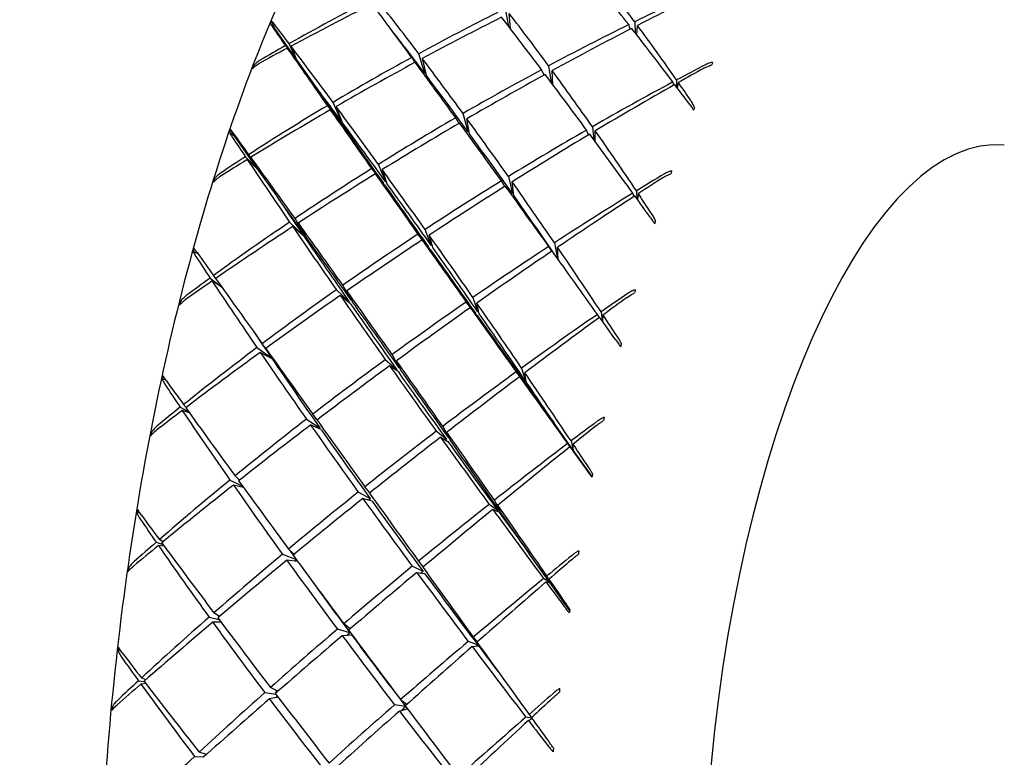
# Model space of a CAD drawing. Header units: inches. Extents: x 36 to 1719, y -84 to 1122.
# Tile 462 of 558: x 636.468 to 637.617, y 808.369 to 809.23. Entities that reach past the tile are written whole.
import ezdxf

# ---------------------------------------------------------------- set-up
doc = ezdxf.new("R2010")
doc.units = ezdxf.units.IN
doc.header["$LTSCALE"] = 48
doc.header["$MEASUREMENT"] = 0
doc.layers.add('Dimension (ANSI)', color=7, linetype='Continuous', lineweight=25)
doc.layers.add('Visible (ANSI)', color=7, linetype='Continuous', lineweight=30)
doc.styles.add('Note Text (ANSI)', font='tahoma.ttf')
doc.dimstyles.new('Architectural (ANSI)', dxfattribs={"dimscale": 48, "dimtxt": 0.125, "dimasz": 0.098425, "dimexe": 0.125, "dimexo": 0.0625, "dimgap": 0.031496, "dimtad": 0, "dimtih": 1, "dimtoh": 1, "dimdec": 4, "dimrnd": 1e-08, "dimzin": 3, "dimdsep": 46, "dimlunit": 4, "dimtxsty": 'Note Text (ANSI)', "dimcen": 0.09, "dimdle": 0.393701, "dimclrd": 256, "dimclre": 256, "dimclrt": 256, "dimadec": 0, "dimazin": 3, "dimtfac": 0.96, "dimtofl": 0, "dimtmove": 0, "dimatfit": 3, "dimfxl": 1, "dimfrac": 2, "dimtolj": 1, "dimtzin": 12, "dimlwd": -1, "dimlwe": -1, "dimarcsym": 0})

# ---------------------------------------------------------------- blocks, each defined once
blk = doc.blocks.new('*D22')
at = {"layer": 'Defpoints', "color": 0, "transparency": 16777216}
for p in [(690.0142, 1004.0529), (597.7408, 757.4914), (727.9177, 757.4914)]:
    blk.add_point(p, dxfattribs=at)
at = {"layer": 'Dimension (ANSI)', "transparency": 16777216}
for p, q in [((687.0142, 1004.0529), (591.7408, 1004.0529)), ((597.7408, 999.3285), (597.7408, 903.5717)), ((597.7408, 762.2158), (597.7408, 892.9726)), ((724.9177, 757.4914), (591.7408, 757.4914))]:
    blk.add_line(p, q, dxfattribs=at)
for points in [[(596.9534, 999.3285), (598.5282, 999.3285), (597.7408, 1004.0529)], [(596.9534, 762.2158), (598.5282, 762.2158), (597.7408, 757.4914)]]:
    blk.add_solid(points, dxfattribs=at)
at = {"layer": 'Dimension (ANSI)', "transparency": 16777216, "insert": (577.7824, 902.0599), "char_height": 6, "attachment_point": 1, "style": 'Note Text (ANSI)'}
blk.add_mtext('\\A1;20\'-6 9/16"', dxfattribs=at)

msp = doc.modelspace()

# ---------------------------------------------------------------- linework, layer by layer
at = {"layer": 'Visible (ANSI)'}
for p, q in [((637.0393, 809.22146), (637.03521, 809.2426)), ((637.04124, 809.21893), (637.03953, 809.237)), ((636.76634, 809.2183), (636.7608, 809.22498)), ((636.76634, 809.2183), (636.76214, 809.22805)), ((637.18081, 809.21858), (637.17916, 809.2239)), ((637.18608, 809.22732), (637.18661, 809.21435)), ((637.18843, 809.212), (637.18932, 809.22295)), ((636.76634, 809.2183), (636.79137, 809.18301)), ((636.77842, 809.19942), (636.79137, 809.18301)), ((636.79137, 809.18301), (636.78265, 809.2018)), ((636.78492, 809.19881), (636.79137, 809.18301)), ((636.79137, 809.18301), (636.7805, 809.19643)), ((636.94112, 809.16691), (636.93392, 809.19003)), ((636.74138, 809.17399), (636.74096, 809.17543)), ((636.79137, 809.18301), (636.81356, 809.15173)), ((636.92577, 809.18559), (636.92944, 809.17973)), ((636.93815, 809.18443), (636.94253, 809.16504)), ((637.08562, 809.1758), (637.08859, 809.15644)), ((637.08025, 809.165), (637.07736, 809.17137)), ((637.09037, 809.15407), (637.08973, 809.17021)), ((637.23161, 809.15328), (637.23059, 809.15699)), ((637.23501, 809.15936), (637.23494, 809.15123)), ((637.23609, 809.14971), (637.23708, 809.15638)), ((636.82738, 809.12935), (636.84238, 809.11054)), ((636.84365, 809.11129), (636.83395, 809.13326)), ((636.84304, 809.1096), (636.83079, 809.12449)), ((636.83755, 809.1284), (636.84435, 809.11035)), ((636.99174, 809.09866), (636.98575, 809.12027)), ((636.9812, 809.10877), (636.97717, 809.1153)), ((636.99342, 809.09636), (636.99028, 809.11407)), ((636.71906, 809.09324), (636.71311, 809.09821)), ((636.71906, 809.09324), (636.71432, 809.10161)), ((637.1323, 809.09536), (637.12991, 809.10096)), ((637.13667, 809.10485), (637.13831, 809.08958)), ((637.13974, 809.08763), (637.14007, 809.10001)), ((636.71906, 809.09324), (636.74551, 809.05584)), ((636.74551, 809.05584), (636.73578, 809.07242)), ((636.73167, 809.06975), (636.74551, 809.05584)), ((636.74551, 809.05584), (636.73386, 809.06649)), ((636.73816, 809.06914), (636.74551, 809.05584)), ((636.89542, 809.04053), (636.88695, 809.0609)), ((636.74551, 809.05584), (636.76896, 809.02268)), ((636.87902, 809.05593), (636.89278, 809.03887)), ((636.89422, 809.03683), (636.88335, 809.04979)), ((636.89139, 809.05477), (636.8969, 809.03849)), ((636.69597, 809.04186), (636.69535, 809.04346)), ((637.03453, 809.03522), (637.0306, 809.0417)), ((637.03866, 809.04666), (637.04341, 809.02665)), ((637.04485, 809.02461), (637.04298, 809.04054)), ((637.18535, 809.02348), (637.18384, 809.02733)), ((637.18814, 809.02997), (637.18864, 809.0207)), ((637.18955, 809.01944), (637.19033, 809.02672)), ((636.78332, 808.99352), (636.79937, 808.97796)), ((636.80061, 808.9788), (636.7897, 808.99782)), ((636.79348, 808.99256), (636.80134, 808.97778)), ((636.80007, 808.97695), (636.78691, 808.98826)), ((636.94557, 808.96424), (636.93311, 808.97946)), ((636.94865, 808.96627), (636.94145, 808.98495)), ((636.94733, 808.96176), (636.93789, 808.97272)), ((636.95041, 808.96379), (636.94622, 808.97823)), ((637.09242, 808.96942), (637.0959, 808.95114)), ((636.67649, 808.95638), (636.67082, 808.95924)), ((637.08915, 808.95953), (637.08584, 808.96513)), ((637.0966, 808.95016), (637.09601, 808.96418)), ((636.69048, 808.92833), (636.70386, 808.9181)), ((636.70408, 808.91778), (636.6928, 808.92484)), ((636.69707, 808.92779), (636.69447, 808.93123)), ((636.83783, 808.9145), (636.85258, 808.90085)), ((636.85514, 808.90265), (636.84553, 808.91991)), ((636.85021, 808.91334), (636.8567, 808.90046)), ((636.65631, 808.89854), (636.65546, 808.90023)), ((636.8541, 808.89866), (636.84241, 808.90794)), ((637.00053, 808.88696), (636.98942, 808.90028)), ((636.99723, 808.90567), (637.00313, 808.88876)), ((637.00465, 808.88658), (637.00179, 808.89912)), ((636.99411, 808.8937), (637.00209, 808.88477)), ((637.14683, 808.88878), (637.14826, 808.87805)), ((637.14481, 808.88214), (637.14265, 808.8859)), ((637.14871, 808.87743), (637.14914, 808.88529)), ((636.74519, 808.84711), (636.76216, 808.83507)), ((636.75551, 808.84627), (636.75136, 808.85173)), ((636.7629, 808.83399), (636.749, 808.84154)), ((636.90836, 808.82135), (636.89498, 808.83306)), ((636.91134, 808.82353), (636.90305, 808.83895)), ((636.9132, 808.8209), (636.90809, 808.83183)), ((636.91022, 808.81872), (636.90003, 808.82592)), ((637.05743, 808.80737), (637.04772, 808.81872)), ((637.05408, 808.82333), (637.05866, 808.80826)), ((636.6386, 808.80965), (636.63467, 808.81044)), ((637.05172, 808.81314), (637.0582, 808.80629)), ((637.05939, 808.80718), (637.05788, 808.81777)), ((636.65558, 808.77757), (636.66551, 808.77218)), ((636.66646, 808.77086), (636.65804, 808.7739)), ((636.66267, 808.77742), (636.65942, 808.78064)), ((636.80293, 808.76374), (636.81851, 808.7537)), ((636.81551, 808.76274), (636.81035, 808.76948)), ((636.82012, 808.75141), (636.80777, 808.75685)), ((636.96205, 808.75524), (636.96897, 808.74173)), ((637.11437, 808.72765), (637.09218, 808.75894)), ((636.6231, 808.74648), (636.62196, 808.74818)), ((636.96646, 808.73982), (636.95451, 808.74952)), ((636.95948, 808.74261), (636.96811, 808.73752)), ((636.97058, 808.73943), (636.96689, 808.74836)), ((637.11178, 808.7382), (637.11437, 808.72765)), ((637.11437, 808.72765), (637.10775, 808.73514)), ((637.1104, 808.73146), (637.11437, 808.72765)), ((637.11437, 808.72765), (637.11424, 808.73453)), ((637.13628, 808.69676), (637.11437, 808.72765)), ((636.71365, 808.69264), (636.72805, 808.68587)), ((636.72486, 808.69251), (636.71959, 808.69749)), ((636.72953, 808.68385), (636.71769, 808.68684)), ((636.87681, 808.67756), (636.87122, 808.68477)), ((636.87758, 808.67059), (636.86344, 808.67858)), ((636.87955, 808.66784), (636.86879, 808.67115)), ((637.02665, 808.6566), (637.01618, 808.66425)), ((637.02041, 808.65844), (637.02747, 808.65548)), ((637.02231, 808.66909), (637.02783, 808.65754)), ((637.02861, 808.65642), (637.02634, 808.6633)), ((636.60825, 808.65462), (636.60526, 808.65437)), ((636.63525, 808.62044), (636.63123, 808.62324)), ((636.62754, 808.62005), (636.63555, 808.61738)), ((636.63695, 808.6155), (636.63016, 808.61626)), ((636.7887, 808.60624), (636.78202, 808.61218)), ((636.77489, 808.60622), (636.79097, 808.60003)), ((637.08687, 808.57316), (637.06342, 808.60632)), ((636.59692, 808.58832), (636.59542, 808.58993)), ((636.79276, 808.5976), (636.78003, 808.5991)), ((636.9391, 808.58608), (636.92648, 808.592)), ((636.93373, 808.59795), (636.93914, 808.59108)), ((636.93173, 808.58487), (636.94085, 808.5837)), ((637.08687, 808.57316), (637.07971, 808.57762)), ((637.08359, 808.5808), (637.08687, 808.57316)), ((637.08252, 808.57382), (637.08687, 808.57316)), ((637.08687, 808.57316), (637.0862, 808.57701)), ((637.1102, 808.54018), (637.08687, 808.57316)), ((636.68924, 808.53274), (636.70083, 808.5299)), ((636.70157, 808.53361), (636.69493, 808.53773)), ((636.70302, 808.52699), (636.69353, 808.52681)), ((636.85393, 808.51898), (636.84649, 808.52505)), ((636.85375, 808.51453), (636.83903, 808.51869)), ((636.85584, 808.51172), (636.8447, 808.51108)), ((636.99765, 808.50933), (637.00222, 808.50366)), ((637.00282, 808.50054), (636.99177, 808.50436)), ((636.99625, 808.49841), (637.00369, 808.49939)), ((636.58548, 808.49454), (636.58311, 808.4937)), ((636.60686, 808.45846), (636.61358, 808.45756)), ((636.6153, 808.45532), (636.60965, 808.45461)), ((636.61535, 808.45959), (636.61038, 808.46171)), ((636.75421, 808.44463), (636.7671, 808.4428)), ((636.76966, 808.44616), (636.76104, 808.45071)), ((636.57826, 808.42676), (636.57631, 808.42817)), ((636.7698, 808.43929), (636.75966, 808.43741)), ((636.91882, 808.42839), (636.9058, 808.43041)), ((636.91274, 808.43647), (636.92025, 808.4311)), ((636.91136, 808.42318), (636.92067, 808.42593)), ((637.06274, 808.41927), (637.06577, 808.41565)), ((637.06599, 808.41478), (637.05903, 808.41603)), ((637.06201, 808.41217), (637.06621, 808.41447)), ((636.6862, 808.37247), (636.67781, 808.37519)), ((636.67238, 808.37016), (636.68323, 808.36981))]:
    msp.add_line(p, q, dxfattribs=at)
for centre, major_axis, ratio, start_param, end_param in [((637.45234, 808.34542), (0.79158, -1.31965), 0.1737259, 2.1905862, 2.2506881), ((637.12094, 808.37652), (-0.58807, 1.28682), 0.3435743, 5.2683985, 5.3294267), ((637.45234, 808.34542), (-1.52469, -0.86839), 0.5153675, 4.5342087, 4.5952369), ((637.12094, 808.37652), (-1.47131, -0.99613), 0.390767, 4.3462151, 4.4088099), ((637.45234, 808.34542), (-1.56803, -0.68945), 0.6227226, 4.8071086, 4.8697034), ((637.12094, 808.37652), (-1.51916, -0.88595), 0.5014142, 4.5808072, 4.6418354), ((637.45234, 808.34542), (0.93049, -1.34224), 0.0353563, 2.2223895, 2.2834177), ((637.12094, 808.37652), (-0.7716, 1.31604), 0.1922212, 5.2616118, 5.3217137), ((637.45234, 808.34542), (-1.54609, -0.78924), 0.5697142, 4.6970792, 4.7571811), ((637.12094, 808.37652), (-1.49643, -0.94661), 0.4462939, 4.4952717, 4.555067), ((637.45234, 808.34542), (0.8647, -1.33248), 0.1030243, 2.170839, 2.2306344), ((637.12094, 808.37652), (-0.68651, 1.30124), 0.2667424, 5.2264323, 5.2865341), ((636.926, 808.6643), (-0.13338, -0.87249), 0.3511566, 4.0647112, 4.0693081), ((637.12094, 808.37652), (-0.84684, 1.32946), 0.1207255, 5.3030301, 5.3246632), ((637.45234, 808.34542), (-1.52469, -0.86839), 0.5153675, 4.5996585, 4.6597604), ((637.12094, 808.37652), (-0.58807, 1.28682), 0.3435743, 5.201382, 5.2639768), ((637.45234, 808.34542), (-0.99015, 1.34796), 0.0295602, 0.8430036, 0.8631546), ((637.12094, 808.37652), (-0.75308, 1.28446), 0.1922212, 5.2580902, 5.3111944), ((637.45234, 808.34542), (-1.50898, -0.7703), 0.5697142, 4.694056, 4.6941082), ((637.12094, 808.37652), (-1.47131, -0.99613), 0.390767, 4.4132315, 4.4742597), ((637.45234, 808.34542), (0.79158, -1.31965), 0.1737259, 2.1251364, 2.1861646), ((637.45234, 808.34542), (-1.56803, -0.68945), 0.6227226, 4.8725585, 4.8927094), ((637.12094, 808.37652), (-0.84684, 1.32946), 0.1207255, 5.2391468, 5.3001751), ((637.12094, 808.37652), (-1.51916, -0.88595), 0.5014142, 4.6446905, 4.6663236), ((637.45234, 808.34542), (-0.99015, 1.34796), 0.0295602, 0.8660096, 0.9286044), ((636.99844, 808.84569), (-0.14212, -0.75572), 0.4375909, 4.3446191, 4.3492174), ((637.45234, 808.34542), (-1.54609, -0.78924), 0.5697142, 4.7625291, 4.8235573), ((637.12094, 808.37652), (-1.49643, -0.94661), 0.4462939, 4.560415, 4.6205169), ((637.45234, 808.34542), (0.93049, -1.34224), 0.0353563, 2.1569396, 2.2170415), ((637.12094, 808.37652), (-0.7716, 1.31604), 0.1922212, 5.1964685, 5.2562639), ((637.45234, 808.34542), (-1.5024, -0.93232), 0.4603646, 4.5520305, 4.5736636), ((637.3183, 808.62751), (0.17907, 0.86811), 0.2145315, 0.9263521, 0.9309491), ((637.45234, 808.34542), (-1.50898, -0.7703), 0.5697142, 4.7601116, 4.7607028), ((637.12094, 808.37652), (-0.75308, 1.28446), 0.1922212, 5.1929546, 5.2562639), ((637.45234, 808.34542), (-1.52469, -0.86839), 0.5153675, 4.6651084, 4.7249037), ((637.12094, 808.37652), (-1.47131, -0.99613), 0.390767, 4.4796077, 4.5397096), ((637.12094, 808.37652), (-0.67003, 1.27001), 0.2667424, 5.234708, 5.2347755), ((637.45234, 808.34542), (0.8647, -1.33248), 0.1030243, 2.1053892, 2.1654911), ((637.12094, 808.37652), (-0.68651, 1.30124), 0.2667424, 5.1600561, 5.2210843), ((637.12094, 808.37652), (-1.4429, -1.0365), 0.3347796, 4.3778932, 4.3980441), ((637.45234, 808.34542), (-1.5024, -0.93232), 0.4603646, 4.5765187, 4.6375469), ((637.12094, 808.37652), (-1.4429, -1.0365), 0.3347796, 4.4008992, 4.463494), ((637.45234, 808.34542), (0.79158, -1.31965), 0.1737259, 2.1006482, 2.1222813), ((637.12094, 808.37652), (-0.58807, 1.28682), 0.3435743, 5.178376, 5.198527), ((637.12094, 808.37652), (-0.82652, 1.29755), 0.1207255, 5.2356019, 5.273754), ((637.45234, 808.34542), (-0.96638, 1.31561), 0.0295602, 0.8895756, 0.9286044), ((637.45234, 808.34542), (-1.54609, -0.78924), 0.5697142, 4.8279789, 4.8905737), ((637.12094, 808.37652), (-1.49643, -0.94661), 0.4462939, 4.6249385, 4.6859667), ((637.45234, 808.34542), (-0.99015, 1.34796), 0.0295602, 0.933026, 0.9940542), ((637.12094, 808.37652), (-0.84684, 1.32946), 0.1207255, 5.1746233, 5.2347252), ((637.39083, 808.80882), (-0.2239, -0.74736), 0.3007086, 4.3641969, 4.3687948), ((637.45234, 808.34542), (-1.50898, -0.7703), 0.5697142, 4.8279789, 4.8280317), ((637.45234, 808.34542), (-0.96638, 1.31561), 0.0295602, 0.9294811, 0.9940542), ((637.45234, 808.34542), (-1.50898, -0.7703), 0.5697142, 4.8269099, 4.8271022), ((637.12094, 808.37652), (-0.82652, 1.29755), 0.1207255, 5.1711017, 5.2347252), ((637.45234, 808.34542), (-1.52469, -0.86839), 0.5153675, 4.7305582, 4.7906601), ((637.12094, 808.37652), (-1.47131, -0.99613), 0.390767, 4.5453641, 4.6051594), ((637.45234, 808.34542), (0.93049, -1.34224), 0.0353563, 2.0914898, 2.1512851), ((637.12094, 808.37652), (-0.7716, 1.31604), 0.1922212, 5.1307121, 5.190814), ((636.90814, 808.59568), (-0.12162, -0.89479), 0.3388578, 4.1581967, 4.1627959), ((637.12094, 808.37652), (-0.91437, 1.3401), 0.0523061, 5.222346, 5.2439791), ((637.45234, 808.34542), (-1.4881, -0.84755), 0.5153675, 4.7276418, 4.7284177), ((637.12094, 808.37652), (-0.75308, 1.28446), 0.1922212, 5.1271905, 5.190814), ((637.45234, 808.34542), (-1.5024, -0.93232), 0.4603646, 4.6419685, 4.7020704), ((637.12094, 808.37652), (-1.4429, -1.0365), 0.3347796, 4.4679156, 4.5289438), ((637.45234, 808.34542), (0.8647, -1.33248), 0.1030243, 2.0399393, 2.1009676), ((637.12094, 808.37652), (-0.68651, 1.30124), 0.2667424, 5.0930397, 5.1556345), ((637.45234, 808.34542), (-1.04446, 1.34885), 0.0920958, 0.9141915, 0.9343424), ((637.54739, 808.33651), (-0.07006, -0.74672), 0.3645925, 3.1415927, 6.2831853), ((637.12094, 808.37652), (-1.49643, -0.94661), 0.4462939, 4.6888218, 4.7104549), ((637.45234, 808.34542), (-1.54609, -0.78924), 0.5697142, 4.8934288, 4.9135797), ((637.45234, 808.34542), (-1.04446, 1.34885), 0.0920958, 0.9371975, 0.9997923), ((637.12094, 808.37652), (-0.91437, 1.3401), 0.0523061, 5.1584628, 5.219491), ((637.45234, 808.34542), (-1.52469, -0.86839), 0.5153675, 4.7960081, 4.8570363), ((637.12094, 808.37652), (-1.47131, -0.99613), 0.390767, 4.6105074, 4.6706093), ((637.45234, 808.34542), (-0.99015, 1.34796), 0.0295602, 0.9994022, 1.0595041), ((637.12094, 808.37652), (-0.84684, 1.32946), 0.1207255, 5.10948, 5.1692754), ((637.45234, 808.34542), (-1.47799, -0.98446), 0.4049399, 4.6007606, 4.6223937), ((637.30059, 808.55865), (0.15566, 0.89182), 0.201652, 1.0184361, 1.0230343), ((636.97342, 808.79528), (-0.1501, -0.79087), 0.4086477, 4.4715765, 4.4761723), ((637.45234, 808.34542), (-1.4881, -0.84755), 0.5153675, 4.7960081, 4.7961316), ((637.45234, 808.34542), (-1.4881, -0.84755), 0.5153675, 4.7937325, 4.7941818), ((637.12094, 808.37652), (-0.82652, 1.29755), 0.1207255, 5.1059661, 5.1692754), ((637.45234, 808.34542), (-1.5024, -0.93232), 0.4603646, 4.7074184, 4.7672137), ((637.12094, 808.37652), (-0.7716, 1.31604), 0.1922212, 5.0643359, 5.1253642), ((637.12094, 808.37652), (-1.41053, -1.06908), 0.2781543, 4.436308, 4.456459), ((637.45234, 808.34542), (-0.96638, 1.31561), 0.0295602, 0.9958805, 1.0595041), ((637.12094, 808.37652), (-1.4429, -1.0365), 0.3347796, 4.5342918, 4.5943937), ((637.45234, 808.34542), (0.93049, -1.34224), 0.0353563, 2.02604, 2.0861418), ((637.45234, 808.34542), (-1.46635, -0.90995), 0.4603646, 4.7048299, 4.7055921), ((637.45234, 808.34542), (-1.47799, -0.98446), 0.4049399, 4.6252488, 4.686277), ((637.12094, 808.37652), (-0.68651, 1.30124), 0.2667424, 5.0700337, 5.0901846), ((637.12094, 808.37652), (-0.89242, 1.30794), 0.0523061, 5.1549178, 5.1930699), ((637.45234, 808.34542), (-1.01939, 1.31648), 0.0920958, 0.9607635, 0.9997923), ((637.12094, 808.37652), (-0.75308, 1.28446), 0.1922212, 5.0614351, 5.1253642), ((637.12094, 808.37652), (-1.41053, -1.06908), 0.2781543, 4.459314, 4.5219088), ((637.45234, 808.34542), (0.8647, -1.33248), 0.1030243, 2.0154512, 2.0370843), ((637.45234, 808.34542), (-1.52469, -0.86839), 0.5153675, 4.8614579, 4.9240527), ((637.12094, 808.37652), (-0.91437, 1.3401), 0.0523061, 5.0939393, 5.1540411), ((637.36565, 808.75847), (-0.21586, -0.7844), 0.2684024, 4.4804809, 4.4850767), ((637.12094, 808.37652), (-1.47131, -0.99613), 0.390767, 4.6750309, 4.7360591), ((637.45234, 808.34542), (-1.04446, 1.34885), 0.0920958, 1.0042139, 1.0652421), ((637.45234, 808.34542), (-1.5024, -0.93232), 0.4603646, 4.7728682, 4.8329701), ((637.45234, 808.34542), (-1.4881, -0.84755), 0.5153675, 4.8614579, 4.8616513), ((637.45234, 808.34542), (-1.01939, 1.31648), 0.0920958, 1.000669, 1.0652421), ((637.45234, 808.34542), (-1.4881, -0.84755), 0.5153675, 4.8604813, 4.8605812), ((637.12094, 808.37652), (-0.89242, 1.30794), 0.0523061, 5.0904176, 5.1540411), ((637.12094, 808.37652), (-1.4429, -1.0365), 0.3347796, 4.6000482, 4.6598435), ((637.45234, 808.34542), (-0.99015, 1.34796), 0.0295602, 1.0651586, 1.1249539), ((637.12094, 808.37652), (-0.84684, 1.32946), 0.1207255, 5.0437236, 5.1038255), ((636.89364, 808.52266), (-0.10678, -0.91123), 0.3310687, 4.2473383, 4.2519366), ((637.12094, 808.37652), (-0.9755, 1.34693), 0.0132775, 1.1151062, 1.1367393), ((637.45234, 808.34542), (-1.46635, -0.90995), 0.4603646, 4.7728682, 4.7730357), ((637.45234, 808.34542), (-0.96638, 1.31561), 0.0295602, 1.0616446, 1.1249539), ((637.45234, 808.34542), (-1.46635, -0.90995), 0.4603646, 4.7701203, 4.7707277), ((637.12094, 808.37652), (-0.82652, 1.29755), 0.1207255, 5.040202, 5.1038255), ((637.45234, 808.34542), (-1.47799, -0.98446), 0.4049399, 4.6906986, 4.7508005), ((637.12094, 808.37652), (-1.41053, -1.06908), 0.2781543, 4.5263305, 4.5873587), ((637.45234, 808.34542), (0.93049, -1.34224), 0.0353563, 1.9605901, 2.0216183), ((637.12094, 808.37652), (-0.7716, 1.31604), 0.1922212, 4.9973195, 5.0599143), ((637.45234, 808.34542), (-1.09402, 1.34425), 0.1526423, 0.9822013, 1.0023523), ((637.45234, 808.34542), (-1.44251, -0.96083), 0.4049399, 4.6893851, 4.68981), ((637.12094, 808.37652), (-1.47131, -0.99613), 0.390767, 4.7389142, 4.7605472), ((637.45234, 808.34542), (-1.52469, -0.86839), 0.5153675, 4.9269078, 4.9470587), ((637.45234, 808.34542), (-1.09402, 1.34425), 0.1526423, 1.0052073, 1.0678021), ((637.12094, 808.37652), (-0.9755, 1.34693), 0.0132775, 1.1395943, 1.2006226), ((637.45234, 808.34542), (-1.5024, -0.93232), 0.4603646, 4.838318, 4.8993463), ((637.12094, 808.37652), (-0.91437, 1.3401), 0.0523061, 5.028796, 5.0885913), ((637.28609, 808.48549), (0.12968, 0.90953), 0.193406, 1.1072357, 1.1118321), ((636.94987, 808.73823), (-0.15097, -0.82446), 0.3834271, 4.5852017, 4.5897995), ((637.12094, 808.37652), (-1.4429, -1.0365), 0.3347796, 4.6651915, 4.7252934), ((637.45234, 808.34542), (-1.04446, 1.34885), 0.0920958, 1.0705901, 1.130692), ((637.45234, 808.34542), (-1.46635, -0.90995), 0.4603646, 4.838318, 4.8387847), ((637.45234, 808.34542), (-1.46635, -0.90995), 0.4603646, 4.8362513, 4.8364918), ((637.12094, 808.37652), (-0.89242, 1.30794), 0.0523061, 5.025282, 5.0885913), ((637.45234, 808.34542), (-1.47799, -0.98446), 0.4049399, 4.7561485, 4.8159438), ((637.12094, 808.37652), (-0.84684, 1.32946), 0.1207255, 4.9773474, 5.0383757), ((637.45234, 808.34542), (-1.45048, -1.02701), 0.3490827, 4.6543743, 4.6760074), ((637.12094, 808.37652), (-1.37368, -1.09488), 0.2206357, 4.4979418, 4.5180927), ((637.45234, 808.34542), (-1.01939, 1.31648), 0.0920958, 1.0670684, 1.130692), ((637.12094, 808.37652), (-1.41053, -1.06908), 0.2781543, 4.5927066, 4.6528085), ((637.45234, 808.34542), (-0.99015, 1.34796), 0.0295602, 1.1303019, 1.1904038), ((637.45234, 808.34542), (-1.44251, -0.96083), 0.4049399, 4.7537019, 4.7543222), ((637.45234, 808.34542), (-1.44251, -0.96083), 0.4049399, 4.7561485, 4.7563203), ((637.45234, 808.34542), (-0.96638, 1.31561), 0.0295602, 1.1267802, 1.1904038), ((637.12094, 808.37652), (-0.82652, 1.29755), 0.1207255, 4.9738025, 5.0383757), ((637.45234, 808.34542), (-1.45048, -1.02701), 0.3490827, 4.6788625, 4.7398907), ((637.12094, 808.37652), (-1.37368, -1.09488), 0.2206357, 4.5209478, 4.5835426), ((637.45234, 808.34542), (0.93049, -1.34224), 0.0353563, 1.936102, 1.9577351), ((637.12094, 808.37652), (-0.7716, 1.31604), 0.1922212, 4.9743135, 4.9944645), ((637.45234, 808.34542), (-1.06777, 1.31199), 0.1526423, 1.0425957, 1.0678021), ((637.45234, 808.34542), (-1.5024, -0.93232), 0.4603646, 4.9037679, 4.9663627), ((637.12094, 808.37652), (-0.9755, 1.34693), 0.0132775, 1.2050442, 1.2651461), ((637.34232, 808.70133), (-0.2024, -0.81983), 0.2421904, 4.5877246, 4.5923208), ((637.12094, 808.37652), (-1.4429, -1.0365), 0.3347796, 4.729715, 4.7907432), ((637.45234, 808.34542), (-1.09402, 1.34425), 0.1526423, 1.0722237, 1.133252), ((637.45234, 808.34542), (-1.46635, -0.90995), 0.4603646, 4.9037679, 4.9041526), ((637.45234, 808.34542), (-1.06777, 1.31199), 0.1526423, 1.0686788, 1.133252), ((637.45234, 808.34542), (-1.47799, -0.98446), 0.4049399, 4.8215983, 4.8817002), ((637.12094, 808.37652), (-0.91437, 1.3401), 0.0523061, 4.9630396, 5.0231415), ((637.12094, 808.37652), (-1.41053, -1.06908), 0.2781543, 4.658463, 4.7182584), ((637.45234, 808.34542), (-1.04446, 1.34885), 0.0920958, 1.1363465, 1.1961418), ((637.45234, 808.34542), (-1.44251, -0.96083), 0.4049399, 4.8215983, 4.8222568), ((637.45234, 808.34542), (-1.01939, 1.31648), 0.0920958, 1.1328325, 1.1961418), ((637.45234, 808.34542), (-1.44251, -0.96083), 0.4049399, 4.8191197, 4.8194578), ((637.12094, 808.37652), (-0.89242, 1.30794), 0.0523061, 4.9595179, 5.0231415), ((637.45234, 808.34542), (-1.45048, -1.02701), 0.3490827, 4.7443123, 4.8044142), ((636.88234, 808.4475), (-0.08995, -0.91985), 0.3274857, 4.3344222, 4.3390214), ((637.12094, 808.37652), (-1.03111, 1.34912), 0.0763821, 1.1871686, 1.2088017), ((637.12094, 808.37652), (-1.37368, -1.09488), 0.2206357, 4.5879642, 4.6489924), ((637.45234, 808.34542), (-0.99015, 1.34796), 0.0295602, 1.1948254, 1.2558536), ((637.45234, 808.34542), (-1.41567, -1.00236), 0.3490827, 4.7443123, 4.744417), ((637.12094, 808.37652), (-0.84684, 1.32946), 0.1207255, 4.910331, 4.9729258), ((637.45234, 808.34542), (-1.41567, -1.00236), 0.3490827, 4.7430603, 4.7434356), ((637.12094, 808.37652), (-0.82652, 1.29755), 0.1207255, 4.933897, 4.9729258), ((637.45234, 808.34542), (-1.13933, 1.33356), 0.2115808, 1.0472576, 1.0674085), ((637.45234, 808.34542), (-0.96638, 1.31561), 0.0295602, 1.1912805, 1.2294326), ((637.12094, 808.37652), (-1.4429, -1.0365), 0.3347796, 4.7935983, 4.8152314), ((637.45234, 808.34542), (-1.5024, -0.93232), 0.4603646, 4.9692177, 4.9893687), ((637.45234, 808.34542), (-1.13933, 1.33356), 0.2115808, 1.0702636, 1.1328584), ((637.12094, 808.37652), (-1.03111, 1.34912), 0.0763821, 1.2116568, 1.272685), ((637.45234, 808.34542), (-1.47799, -0.98446), 0.4049399, 4.8870481, 4.9480764), ((637.12094, 808.37652), (-0.9755, 1.34693), 0.0132775, 1.270494, 1.3302894), ((637.45234, 808.34542), (-1.41917, -1.06147), 0.2926414, 4.7119, 4.7335331), ((637.27488, 808.41034), (-0.10185, -0.91924), 0.1893597, 4.3361543, 4.3407513), ((637.12094, 808.37652), (-1.41053, -1.06908), 0.2781543, 4.7236063, 4.7837082), ((637.45234, 808.34542), (-1.09402, 1.34425), 0.1526423, 1.1385999, 1.1987018), ((637.45234, 808.34542), (-1.44251, -0.96083), 0.4049399, 4.8870481, 4.8880138), ((637.45234, 808.34542), (-1.06777, 1.31199), 0.1526423, 1.1350783, 1.1987018), ((637.12094, 808.37652), (-1.33195, -1.11469), 0.1619148, 4.562544, 4.5826949), ((636.92924, 808.67478), (-0.1461, -0.85585), 0.3632017, 4.6886092, 4.6932049), ((637.45234, 808.34542), (-1.45048, -1.02701), 0.3490827, 4.8097622, 4.8695575), ((637.12094, 808.37652), (-1.37368, -1.09488), 0.2206357, 4.6543404, 4.7144423), ((637.45234, 808.34542), (-1.04446, 1.34885), 0.0920958, 1.2014898, 1.2615917), ((637.45234, 808.34542), (-1.41567, -1.00236), 0.3490827, 4.8097622, 4.810477), ((637.12094, 808.37652), (-0.91437, 1.3401), 0.0523061, 4.8966634, 4.9576916), ((637.45234, 808.34542), (-1.41567, -1.00236), 0.3490827, 4.807571, 4.8079359), ((637.12094, 808.37652), (-0.89242, 1.30794), 0.0523061, 4.8931184, 4.9576916), ((637.45234, 808.34542), (-1.01939, 1.31648), 0.0920958, 1.1979681, 1.2615917), ((637.45234, 808.34542), (-1.41917, -1.06147), 0.2926414, 4.7363881, 4.7974164), ((637.12094, 808.37652), (-1.33195, -1.11469), 0.1619148, 4.5855499, 4.6481447), ((637.45234, 808.34542), (-0.99015, 1.34796), 0.0295602, 1.2587087, 1.2803418), ((637.12094, 808.37652), (-0.84684, 1.32946), 0.1207255, 4.887325, 4.907476), ((637.45234, 808.34542), (-1.47799, -0.98446), 0.4049399, 4.952498, 5.0150928), ((637.32139, 808.63801), (0.18444, 0.85208), 0.2218192, 1.5462034, 1.5508001), ((637.12094, 808.37652), (-1.41053, -1.06908), 0.2781543, 4.7881298, 4.8491581), ((637.45234, 808.34542), (-1.13933, 1.33356), 0.2115808, 1.13728, 1.1983082), ((637.12094, 808.37652), (-1.03111, 1.34912), 0.0763821, 1.2771066, 1.3372085), ((637.45234, 808.34542), (-1.45048, -1.02701), 0.3490827, 4.875212, 4.9353139), ((637.12094, 808.37652), (-1.37368, -1.09488), 0.2206357, 4.7200968, 4.7798921), ((637.45234, 808.34542), (-1.09402, 1.34425), 0.1526423, 1.2043563, 1.2641517), ((637.45234, 808.34542), (-1.41567, -1.00236), 0.3490827, 4.875212, 4.8766537), ((637.12094, 808.37652), (-0.9755, 1.34693), 0.0132775, 1.3359439, 1.3960458), ((636.87493, 808.37076), (-0.07193, -0.92129), 0.3282607, 4.4206008, 4.425198), ((637.45234, 808.34542), (-1.06777, 1.31199), 0.1526423, 1.2008423, 1.2641517), ((637.45234, 808.34542), (-1.41917, -1.06147), 0.2926414, 4.801838, 4.8619399), ((637.12094, 808.37652), (-1.33195, -1.11469), 0.1619148, 4.6525664, 4.7135946), ((637.45234, 808.34542), (-1.04446, 1.34885), 0.0920958, 1.2660133, 1.3270415), ((637.12094, 808.37652), (-0.91437, 1.3401), 0.0523061, 4.829647, 4.8922418), ((637.45234, 808.34542), (-1.38511, -1.03599), 0.2926414, 4.8007204, 4.8009613), ((637.45234, 808.34542), (-1.18088, 1.31616), 0.2692652, 1.1093641, 1.129515), ((637.12094, 808.37652), (-1.08183, 1.34598), 0.137398, 1.2559568, 1.2775899), ((637.45234, 808.34542), (-1.38511, -1.03599), 0.2926414, 4.801838, 4.8023149), ((637.45234, 808.34542), (-1.01939, 1.31648), 0.0920958, 1.2624684, 1.3006204), ((637.12094, 808.37652), (-0.89242, 1.30794), 0.0523061, 4.853213, 4.8922418), ((637.12094, 808.37652), (-1.41053, -1.06908), 0.2781543, 4.8520131, 4.8736462), ((637.45234, 808.34542), (-1.47799, -0.98446), 0.4049399, 5.0179478, 5.0380988), ((637.45234, 808.34542), (-1.18088, 1.31616), 0.2692652, 1.1323701, 1.1949649), ((637.12094, 808.37652), (-1.08183, 1.34598), 0.137398, 1.2804449, 1.3414732), ((637.45234, 808.34542), (-1.45048, -1.02701), 0.3490827, 4.9406619, 5.0016901), ((637.45234, 808.34542), (-1.11199, 1.30155), 0.2115808, 1.1895344, 1.1942934), ((637.12094, 808.37652), (-1.03111, 1.34912), 0.0763821, 1.3425565, 1.4023518), ((637.45234, 808.34542), (-1.38351, -1.08891), 0.2353776, 4.7727475, 4.7943806), ((637.26715, 808.3341), (-0.07295, -0.92093), 0.189364, 4.4230627, 4.4276611), ((636.9107, 808.6064), (-0.13647, -0.88159), 0.3473364, 4.7847634, 4.789362), ((637.12094, 808.37652), (-1.37368, -1.09488), 0.2206357, 4.7852401, 4.845342), ((637.45234, 808.34542), (-1.13933, 1.33356), 0.2115808, 1.2036562, 1.2637581), ((637.45234, 808.34542), (-1.41567, -1.00236), 0.3490827, 4.9407233, 4.9424087), ((637.45234, 808.34542), (-1.11199, 1.30155), 0.2115808, 1.2047378, 1.2637581), ((637.45234, 808.34542), (-1.41917, -1.06147), 0.2926414, 4.8672878, 4.9270832), ((637.12094, 808.37652), (-0.9755, 1.34693), 0.0132775, 1.4013937, 1.462422), ((637.12094, 808.37652), (-1.28495, -1.12919), 0.1016432, 4.630085, 4.650236), ((637.12094, 808.37652), (-1.33195, -1.11469), 0.1619148, 4.7189425, 4.7790444), ((637.45234, 808.34542), (-1.09402, 1.34425), 0.1526423, 1.2694996, 1.3296015), ((637.45234, 808.34542), (-1.38511, -1.03599), 0.2926414, 4.8672878, 4.8690013), ((637.45234, 808.34542), (-1.06777, 1.31199), 0.1526423, 1.2659779, 1.3296015), ((637.45234, 808.34542), (-1.38351, -1.08891), 0.2353776, 4.7972357, 4.8582639), ((637.12094, 808.37652), (-1.28495, -1.12919), 0.1016432, 4.653091, 4.7156858), ((637.45234, 808.34542), (-1.04446, 1.34885), 0.0920958, 1.3298966, 1.3515297), ((637.12094, 808.37652), (-0.91437, 1.3401), 0.0523061, 4.806641, 4.8267919), ((637.45234, 808.34542), (-1.45048, -1.02701), 0.3490827, 5.0061117, 5.0687065), ((637.12094, 808.37652), (-1.08183, 1.34598), 0.137398, 1.3458948, 1.4059967), ((637.30312, 808.56959), (0.1627, 0.87925), 0.2066982, 1.6408336, 1.6454319), ((637.12094, 808.37652), (-1.37368, -1.09488), 0.2206357, 4.8497636, 4.9107918), ((637.45234, 808.34542), (-1.18088, 1.31616), 0.2692652, 1.1993865, 1.2604147), ((637.45234, 808.34542), (-1.41917, -1.06147), 0.2926414, 4.9327377, 4.9928396), ((637.12094, 808.37652), (-1.33195, -1.11469), 0.1619148, 4.7846989, 4.8444943), ((637.45234, 808.34542), (-1.13933, 1.33356), 0.2115808, 1.2694126, 1.3292079), ((637.45234, 808.34542), (-1.38511, -1.03599), 0.2926414, 4.9327377, 4.93559), ((637.12094, 808.37652), (-1.03111, 1.34912), 0.0763821, 1.4080063, 1.4681082), ((637.45234, 808.34542), (-1.11199, 1.30155), 0.2115808, 1.2658986, 1.3285147), ((636.87128, 808.29429), (-0.05376, -0.91489), 0.3333105, 4.5076965, 4.5122913), ((637.45234, 808.34542), (-1.38351, -1.08891), 0.2353776, 4.8626855, 4.9227874), ((637.12094, 808.37652), (-1.28495, -1.12919), 0.1016432, 4.7201074, 4.7811357), ((637.45234, 808.34542), (-1.09402, 1.34425), 0.1526423, 1.3340231, 1.3950513), ((637.45234, 808.34542), (-1.3503, -1.06278), 0.2353776, 4.8626855, 4.8640514), ((637.12094, 808.37652), (-0.9755, 1.34693), 0.0132775, 1.4668436, 1.5294384), ((637.45234, 808.34542), (-1.06777, 1.31199), 0.1526423, 1.3304782, 1.3557763), ((637.45234, 808.34542), (-1.21919, 1.29139), 0.3260113, 1.1683064, 1.1884573), ((637.12094, 808.37652), (-1.12818, 1.33689), 0.1967109, 1.3217561, 1.3433891), ((637.12094, 808.37652), (-1.37368, -1.09488), 0.2206357, 4.9136469, 4.93528), ((637.45234, 808.34542), (-1.45048, -1.02701), 0.3490827, 5.0715616, 5.0917125), ((637.45234, 808.34542), (-1.21919, 1.29139), 0.3260113, 1.1913124, 1.2539072), ((637.12094, 808.37652), (-1.12818, 1.33689), 0.1967109, 1.3462442, 1.4072724), ((637.45234, 808.34542), (-1.41917, -1.06147), 0.2926414, 4.9981875, 5.0592158), ((637.12094, 808.37652), (-1.08183, 1.34598), 0.137398, 1.4113446, 1.47114), ((637.45234, 808.34542), (-1.15253, 1.28457), 0.2692652, 1.256369, 1.2581028), ((637.45234, 808.34542), (-1.38511, -1.03599), 0.2926414, 4.9998321, 5.0013127), ((637.45234, 808.34542), (-1.34305, -1.11018), 0.1769945, 4.8366053, 4.8582384), ((637.26332, 808.25765), (-0.04375, -0.91546), 0.1935768, 4.5105278, 4.5151245), ((636.89612, 808.5342), (-0.12353, -0.90253), 0.3365423, 4.8760549, 4.8806501), ((637.12094, 808.37652), (-1.33195, -1.11469), 0.1619148, 4.8498422, 4.9099441), ((637.45234, 808.34542), (-1.18088, 1.31616), 0.2692652, 1.2657627, 1.3258646), ((637.45234, 808.34542), (-1.38351, -1.08891), 0.2353776, 4.9281354, 4.9879307), ((637.45234, 808.34542), (-1.3503, -1.06278), 0.2353776, 4.9281746, 4.9321769), ((637.12094, 808.37652), (-1.03111, 1.34912), 0.0763821, 1.4734562, 1.5344844), ((637.12094, 808.37652), (-1.23234, -1.13908), 0.039443, 4.7007536, 4.7209045), ((637.12094, 808.37652), (-1.28495, -1.12919), 0.1016432, 4.7864836, 4.8465855), ((637.45234, 808.34542), (-1.13933, 1.33356), 0.2115808, 1.3345559, 1.3946578), ((637.45234, 808.34542), (-1.34305, -1.11018), 0.1769945, 4.8610935, 4.9221217), ((637.12094, 808.37652), (-1.23234, -1.13908), 0.039443, 4.7237596, 4.7863544), ((637.45234, 808.34542), (-1.09402, 1.34425), 0.1526423, 1.3979064, 1.4195395), ((637.12094, 808.37652), (-0.9755, 1.34693), 0.0132775, 1.5322934, 1.5524444), ((637.28815, 808.4973), (0.13809, 0.90081), 0.1964871, 1.7316166, 1.7362136), ((637.45234, 808.34542), (-1.41917, -1.06147), 0.2926414, 5.0636374, 5.1262322)]:
    msp.add_ellipse(centre, major_axis=major_axis, ratio=ratio, start_param=start_param, end_param=end_param, dxfattribs=at)
for points, knots in [([(636.98826, 809.57055), (636.93717, 809.52959), (636.88754, 809.46819), (636.795, 809.31072), (636.75216, 809.21458), (636.67761, 808.9977), (636.64589, 808.87711), (636.59657, 808.6235), (636.57897, 808.49055), (636.55959, 808.22559), (636.5578, 808.09361), (636.57027, 807.84381), (636.58451, 807.72604), (636.62775, 807.51636), (636.65674, 807.42456), (636.7172, 807.29684), (636.74573, 807.25245), (636.77694, 807.21843)], [2.787961, 2.787961, 2.787961, 2.787961, 3.1103171, 3.1103171, 3.433142, 3.433142, 3.7546183, 3.7546183, 4.0755472, 4.0755472, 4.3963675, 4.3963675, 4.7174242, 4.7174242, 5.0392589, 5.0392589, 5.2718579, 5.2718579, 5.2718579, 5.2718579]), ([(636.7608, 809.22498), (636.76105, 809.22457), (636.76137, 809.22405), (636.76228, 809.22267), (636.7631, 809.22145), (636.76392, 809.22027)], [0.165380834, 0.165380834, 0.165380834, 0.165380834, 0.175369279, 0.175369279, 0.190526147, 0.190526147, 0.190526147, 0.190526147]), ([(636.76558, 809.22426), (636.76473, 809.22538), (636.76381, 809.22648), (636.7628, 809.22751), (636.76244, 809.22783), (636.76214, 809.22805)], [0, 0, 0, 0, 0.014687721, 0.014687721, 0.022818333, 0.022818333, 0.022818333, 0.022818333]), ([(636.7398, 809.17228), (636.74053, 809.17315), (636.74136, 809.174), (636.74358, 809.17598), (636.74547, 809.17731), (636.74714, 809.17824)], [0.15983274, 0.15983274, 0.15983274, 0.15983274, 0.167963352, 0.167963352, 0.182651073, 0.182651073, 0.182651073, 0.182651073]), ([(636.74875, 809.18239), (636.74705, 809.1814), (636.74517, 809.17996), (636.74279, 809.17766), (636.74181, 809.17655), (636.74096, 809.17543)], [0, 0, 0, 0, 0.015156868, 0.015156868, 0.025145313, 0.025145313, 0.025145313, 0.025145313]), ([(637.26687, 809.17307), (637.26858, 809.17402), (637.27064, 809.17497), (637.27344, 809.176), (637.27468, 809.17638), (637.27582, 809.17665)], [0, 0, 0, 0, 0.015156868, 0.015156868, 0.025145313, 0.025145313, 0.025145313, 0.025145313]), ([(637.27699, 809.17974), (637.276, 809.17965), (637.27495, 809.17946), (637.27228, 809.17877), (637.27022, 809.17795), (637.26853, 809.17707)], [0.15981607, 0.15981607, 0.15981607, 0.15981607, 0.167946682, 0.167946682, 0.182634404, 0.182634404, 0.182634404, 0.182634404]), ([(637.25009, 809.13104), (637.25096, 809.12988), (637.25206, 809.12827), (637.25351, 809.12594), (637.25409, 809.12496), (637.25465, 809.12398)], [0, 0, 0, 0, 0.014687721, 0.014687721, 0.022818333, 0.022818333, 0.022818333, 0.022818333]), ([(637.25597, 809.1271), (637.25544, 809.12836), (637.25486, 809.12962), (637.25353, 809.13226), (637.25254, 809.13397), (637.2517, 809.1352)], [0.165380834, 0.165380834, 0.165380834, 0.165380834, 0.175369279, 0.175369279, 0.190526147, 0.190526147, 0.190526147, 0.190526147]), ([(636.71311, 809.09821), (636.71336, 809.09765), (636.7137, 809.09699), (636.71464, 809.09531), (636.71551, 809.09392), (636.71638, 809.09261)], [0.165386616, 0.165386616, 0.165386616, 0.165386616, 0.17537506, 0.17537506, 0.190531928, 0.190531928, 0.190531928, 0.190531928]), ([(636.71787, 809.09705), (636.71697, 809.09828), (636.71602, 809.09954), (636.71498, 809.10084), (636.71462, 809.10128), (636.71432, 809.10161)], [0, 0, 0, 0, 0.014687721, 0.014687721, 0.022818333, 0.022818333, 0.022818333, 0.022818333]), ([(636.7028, 809.05077), (636.70115, 809.04967), (636.69934, 809.04812), (636.69708, 809.04574), (636.69615, 809.0446), (636.69535, 809.04346)], [0, 0, 0, 0, 0.015156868, 0.015156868, 0.025145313, 0.025145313, 0.025145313, 0.025145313]), ([(637.21933, 809.04542), (637.22099, 809.04649), (637.22301, 809.04761), (637.22577, 809.04894), (637.22699, 809.04946), (637.22813, 809.04988)], [0, 0, 0, 0, 0.015156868, 0.015156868, 0.025145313, 0.025145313, 0.025145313, 0.025145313]), ([(637.22917, 809.0533), (637.22818, 809.05309), (637.22713, 809.05279), (637.22449, 809.05183), (637.22246, 809.05085), (637.22082, 809.04986)], [0.15981607, 0.15981607, 0.15981607, 0.15981607, 0.167946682, 0.167946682, 0.182634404, 0.182634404, 0.182634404, 0.182634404]), ([(636.69433, 809.04), (636.69502, 809.04085), (636.6958, 809.04171), (636.69792, 809.04375), (636.69975, 809.04517), (636.70137, 809.0462)], [0.15981607, 0.15981607, 0.15981607, 0.15981607, 0.167946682, 0.167946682, 0.182634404, 0.182634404, 0.182634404, 0.182634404]), ([(637.21037, 808.99514), (637.20978, 808.9964), (637.20914, 808.99769), (637.2077, 809.00042), (637.20664, 809.00224), (637.20575, 809.00358)], [0.16522487, 0.16522487, 0.16522487, 0.16522487, 0.175213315, 0.175213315, 0.190370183, 0.190370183, 0.190370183, 0.190370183]), ([(637.20432, 808.99901), (637.20523, 808.99774), (637.20639, 808.99605), (637.20795, 808.99366), (637.20858, 808.99267), (637.20918, 808.99169)], [0, 0, 0, 0, 0.014687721, 0.014687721, 0.022818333, 0.022818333, 0.022818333, 0.022818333]), ([(636.67082, 808.95924), (636.67109, 808.95854), (636.67145, 808.95774), (636.67245, 808.9558), (636.67337, 808.95425), (636.67429, 808.95285)], [0.165380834, 0.165380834, 0.165380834, 0.165380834, 0.175369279, 0.175369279, 0.190526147, 0.190526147, 0.190526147, 0.190526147]), ([(636.67559, 808.95765), (636.67464, 808.95897), (636.67364, 808.96038), (636.67256, 808.96193), (636.67219, 808.96247), (636.67188, 808.96291)], [0, 0, 0, 0, 0.014687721, 0.014687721, 0.022818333, 0.022818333, 0.022818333, 0.022818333]), ([(637.17724, 808.90566), (637.17885, 808.90682), (637.18081, 808.9081), (637.18352, 808.9097), (637.18472, 808.91035), (637.18584, 808.91091)], [0, 0, 0, 0, 0.015156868, 0.015156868, 0.025145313, 0.025145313, 0.025145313, 0.025145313]), ([(637.18673, 808.91461), (637.18575, 808.91428), (637.18471, 808.91387), (637.18211, 808.91267), (637.18013, 808.91154), (637.17854, 808.91046)], [0.159824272, 0.159824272, 0.159824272, 0.159824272, 0.167954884, 0.167954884, 0.182642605, 0.182642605, 0.182642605, 0.182642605]), ([(636.65459, 808.8965), (636.65523, 808.89734), (636.65596, 808.89819), (636.65798, 808.90025), (636.65974, 808.90173), (636.66131, 808.90284)], [0.159824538, 0.159824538, 0.159824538, 0.159824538, 0.16795515, 0.16795515, 0.182642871, 0.182642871, 0.182642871, 0.182642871]), ([(636.66254, 808.90774), (636.66095, 808.90656), (636.6592, 808.90494), (636.65707, 808.9025), (636.6562, 808.90136), (636.65546, 808.90023)], [0, 0, 0, 0, 0.015156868, 0.015156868, 0.025145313, 0.025145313, 0.025145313, 0.025145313]), ([(637.16426, 808.85565), (637.16522, 808.8543), (637.16646, 808.85254), (637.16812, 808.85014), (637.16879, 808.84915), (637.16944, 808.84819)], [0, 0, 0, 0, 0.014687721, 0.014687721, 0.022818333, 0.022818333, 0.022818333, 0.022818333]), ([(637.17047, 808.85191), (637.16983, 808.85316), (637.16913, 808.85446), (637.16757, 808.85724), (637.16643, 808.85913), (637.16549, 808.86055)], [0.165380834, 0.165380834, 0.165380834, 0.165380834, 0.175369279, 0.175369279, 0.190526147, 0.190526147, 0.190526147, 0.190526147]), ([(636.63467, 808.81044), (636.63496, 808.80962), (636.63535, 808.8087), (636.63642, 808.80652), (636.63739, 808.80484), (636.63837, 808.80336)], [0.165380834, 0.165380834, 0.165380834, 0.165380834, 0.175369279, 0.175369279, 0.190526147, 0.190526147, 0.190526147, 0.190526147]), ([(636.63946, 808.80844), (636.63846, 808.80983), (636.6374, 808.81137), (636.63627, 808.81314), (636.63588, 808.81378), (636.63556, 808.81433)], [0, 0, 0, 0, 0.014687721, 0.014687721, 0.022818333, 0.022818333, 0.022818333, 0.022818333]), ([(637.14132, 808.75617), (637.14288, 808.75741), (637.14478, 808.75882), (637.14741, 808.76065), (637.14859, 808.76143), (637.14968, 808.76212)], [0, 0, 0, 0, 0.015156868, 0.015156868, 0.025145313, 0.025145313, 0.025145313, 0.025145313]), ([(637.15041, 808.76602), (637.14944, 808.76559), (637.14842, 808.76508), (637.14588, 808.76366), (637.14395, 808.7624), (637.14241, 808.76125)], [0.15981607, 0.15981607, 0.15981607, 0.15981607, 0.167946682, 0.167946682, 0.182634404, 0.182634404, 0.182634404, 0.182634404]), ([(636.62126, 808.74426), (636.62185, 808.74506), (636.62254, 808.74589), (636.62445, 808.74793), (636.62613, 808.74944), (636.62765, 808.75061)], [0.15983274, 0.15983274, 0.15983274, 0.15983274, 0.167963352, 0.167963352, 0.182651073, 0.182651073, 0.182651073, 0.182651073]), ([(636.62866, 808.75577), (636.62712, 808.75451), (636.62546, 808.75286), (636.62345, 808.75042), (636.62264, 808.74928), (636.62196, 808.74818)], [0, 0, 0, 0, 0.015156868, 0.015156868, 0.025145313, 0.025145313, 0.025145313, 0.025145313]), ([(637.13697, 808.69986), (637.13627, 808.70109), (637.13551, 808.70237), (637.13382, 808.70516), (637.1326, 808.70709), (637.1316, 808.70858)], [0.165380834, 0.165380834, 0.165380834, 0.165380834, 0.175369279, 0.175369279, 0.190526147, 0.190526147, 0.190526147, 0.190526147]), ([(637.1306, 808.70342), (637.13162, 808.70201), (637.13292, 808.70022), (637.13469, 808.69783), (637.13541, 808.69687), (637.1361, 808.69595)], [0, 0, 0, 0, 0.014687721, 0.014687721, 0.022818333, 0.022818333, 0.022818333, 0.022818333]), ([(636.6101, 808.65198), (636.60904, 808.65342), (636.60792, 808.65507), (636.60673, 808.65702), (636.60631, 808.65775), (636.60598, 808.6584)], [0, 0, 0, 0, 0.014687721, 0.014687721, 0.022818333, 0.022818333, 0.022818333, 0.022818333]), ([(636.60526, 808.65437), (636.60558, 808.65344), (636.606, 808.65241), (636.60716, 808.65003), (636.60821, 808.64823), (636.60925, 808.64671)], [0.16522487, 0.16522487, 0.16522487, 0.16522487, 0.175213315, 0.175213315, 0.190370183, 0.190370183, 0.190370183, 0.190370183]), ([(637.11219, 808.59952), (637.11369, 808.6008), (637.11552, 808.60233), (637.11807, 808.60436), (637.11921, 808.60524), (637.12028, 808.60605)], [0, 0, 0, 0, 0.015156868, 0.015156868, 0.025145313, 0.025145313, 0.025145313, 0.025145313]), ([(637.12083, 808.61009), (637.11987, 808.60956), (637.11888, 808.60897), (637.1164, 808.60736), (637.11453, 808.60599), (637.11305, 808.60479)], [0.15981607, 0.15981607, 0.15981607, 0.15981607, 0.167946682, 0.167946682, 0.182634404, 0.182634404, 0.182634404, 0.182634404]), ([(636.5949, 808.58587), (636.59545, 808.58662), (636.5961, 808.58741), (636.5979, 808.58939), (636.5995, 808.59091), (636.60096, 808.59212)], [0.15981607, 0.15981607, 0.15981607, 0.15981607, 0.167946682, 0.167946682, 0.182634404, 0.182634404, 0.182634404, 0.182634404]), ([(636.60173, 808.59744), (636.60025, 808.59614), (636.59868, 808.59448), (636.59679, 808.59208), (636.59605, 808.59098), (636.59542, 808.58993)], [0, 0, 0, 0, 0.015156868, 0.015156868, 0.025145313, 0.025145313, 0.025145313, 0.025145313]), ([(637.10391, 808.54493), (637.10499, 808.54348), (637.10637, 808.54169), (637.10825, 808.53936), (637.10901, 808.53843), (637.10975, 808.53756)], [0, 0, 0, 0, 0.014687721, 0.014687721, 0.022818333, 0.022818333, 0.022818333, 0.022818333]), ([(637.11044, 808.5416), (637.10967, 808.54279), (637.10886, 808.54403), (637.10704, 808.54678), (637.10574, 808.54872), (637.10467, 808.55025)], [0.165380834, 0.165380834, 0.165380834, 0.165380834, 0.175369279, 0.175369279, 0.190526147, 0.190526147, 0.190526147, 0.190526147]), ([(636.58801, 808.49095), (636.58689, 808.49242), (636.58571, 808.49414), (636.58443, 808.49625), (636.58399, 808.49706), (636.58363, 808.4978)], [0, 0, 0, 0, 0.014687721, 0.014687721, 0.022818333, 0.022818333, 0.022818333, 0.022818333]), ([(636.58311, 808.4937), (636.58346, 808.49266), (636.58393, 808.49154), (636.58518, 808.48899), (636.5863, 808.48712), (636.58741, 808.48557)], [0.16522487, 0.16522487, 0.16522487, 0.16522487, 0.175213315, 0.175213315, 0.190370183, 0.190370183, 0.190370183, 0.190370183]), ([(637.09036, 808.43838), (637.09178, 808.43969), (637.09354, 808.44129), (637.096, 808.44349), (637.09709, 808.44447), (637.09812, 808.44537)], [0, 0, 0, 0, 0.015156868, 0.015156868, 0.025145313, 0.025145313, 0.025145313, 0.025145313]), ([(637.09848, 808.44949), (637.09755, 808.44887), (637.09658, 808.4482), (637.09418, 808.44643), (637.09238, 808.44499), (637.09096, 808.44376)], [0.15981607, 0.15981607, 0.15981607, 0.15981607, 0.167946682, 0.167946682, 0.182634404, 0.182634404, 0.182634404, 0.182634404]), ([(636.57598, 808.42404), (636.57649, 808.42473), (636.57709, 808.42547), (636.57878, 808.42736), (636.5803, 808.42885), (636.5817, 808.43008)], [0.15981607, 0.15981607, 0.15981607, 0.15981607, 0.167946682, 0.167946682, 0.182634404, 0.182634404, 0.182634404, 0.182634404]), ([(636.58221, 808.43548), (636.58081, 808.43416), (636.57932, 808.43251), (636.57757, 808.43019), (636.57688, 808.42915), (636.57631, 808.42817)], [0, 0, 0, 0, 0.015156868, 0.015156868, 0.025145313, 0.025145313, 0.025145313, 0.025145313]), ([(637.08465, 808.38289), (637.08579, 808.38142), (637.08725, 808.37965), (637.08924, 808.37742), (637.09005, 808.37655), (637.09083, 808.37574)], [0, 0, 0, 0, 0.014687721, 0.014687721, 0.022818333, 0.022818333, 0.022818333, 0.022818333]), ([(637.09133, 808.37984), (637.0905, 808.38096), (637.08963, 808.38215), (637.08769, 808.38481), (637.08629, 808.38673), (637.08516, 808.38829)], [0.165380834, 0.165380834, 0.165380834, 0.165380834, 0.175369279, 0.175369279, 0.190526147, 0.190526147, 0.190526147, 0.190526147])]:
    msp.add_open_spline(points, degree=3, knots=knots, dxfattribs=at)

# ---------------------------------------------------------------- dimensions: what is measured, and where the dimension line sits
at = {"layer": 'Dimension (ANSI)'}
dim = msp.add_linear_dim(base=(597.7408, 757.4914), p1=(690.01418, 1004.0529), p2=(727.91768, 757.4914), angle=270, dimstyle='Architectural (ANSI)', override={"dimgap": 0.031496, "dimdec": 4, "dimlfac": 1, "dimtol": 0, "dimlim": 0, "dimtp": 0, "dimtm": 0, "dimtdec": 2, "dimatfit": 1}, dxfattribs=at)
dim.commit()
dim.dimension.update_dxf_attribs({"geometry": '*D22', "text_midpoint": (597.7408, 898.27215), "dimtype": 160})

doc.saveas('drawing.dxf')
